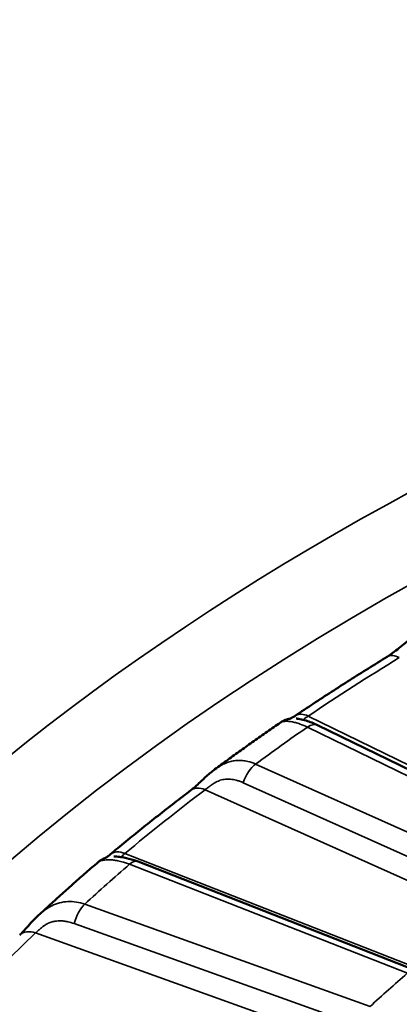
# Model space of a CAD drawing. Header units: millimetres. Extents: x 50 to 3176, y 50 to 2109.
# Tile 800 of 817: x 1908.75 to 1912.02, y 1798.07 to 1806.53. Entities that reach past the tile are written whole.
import ezdxf

# ---------------------------------------------------------------- set-up
doc = ezdxf.new("R2010")
doc.units = ezdxf.units.MM
doc.header["$LTSCALE"] = 10
doc.layers.add('Visible (ISO)', color=7, linetype='Continuous', lineweight=50)
doc.layers.add('Visible Narrow (ISO)', color=7, linetype='Continuous', lineweight=35)

msp = doc.modelspace()

# ---------------------------------------------------------------- linework, layer by layer
at = {"layer": 'Visible (ISO)'}
for p, q in [((1910.9966, 1800.4881), (1910.9966, 1800.4881)), ((1913.524, 1799.3888), (1911.3159, 1800.4652)), ((1910.4326, 1800.0859), (1910.4326, 1800.0859)), ((1912.1618, 1798.3547), (1909.7709, 1799.2919))]:
    msp.add_line(p, q, dxfattribs=at)
for centre, major_axis, ratio, start_param, end_param in [((1910.3475, 1799.7467), (-0.1206, 0.1595), 0.648978, 6.283113, 6.283184), ((1909.6588, 1799.1994), (-0.1283, 0.1535), 0.671769, 6.283183, 6.283249)]:
    msp.add_ellipse(centre, major_axis=major_axis, ratio=ratio, start_param=start_param, end_param=end_param, dxfattribs=at)
for points, knots in [([(1911.9156, 1801.0535), (1911.9276, 1801.0608), (1911.9415, 1801.0703), (1911.9709, 1801.092), (1911.9867, 1801.1045), (1912.0213, 1801.1323), (1912.0404, 1801.148), (1912.0853, 1801.1834), (1912.1116, 1801.2031), (1912.1448, 1801.2244), (1912.151, 1801.2283), (1912.1574, 1801.2321)], [0, 0, 0, 0, 0.00630874, 0.00630874, 0.01270667, 0.01270667, 0.02007124, 0.02007124, 0.0298545, 0.0298545, 0.03211299, 0.03211299, 0.03211299, 0.03211299]), ([(1911.9156, 1801.0535), (1911.8615, 1801.0204), (1911.8076, 1800.9872), (1911.7005, 1800.9204), (1911.6472, 1800.8869), (1911.5411, 1800.8195), (1911.4883, 1800.7857), (1911.3834, 1800.7177), (1911.3312, 1800.6836), (1911.2273, 1800.6151), (1911.1757, 1800.5807), (1911.1243, 1800.5461)], [3.17020649, 3.17020649, 3.17020649, 3.17020649, 3.17970491, 3.17970491, 3.18920332, 3.18920332, 3.19870174, 3.19870174, 3.20820016, 3.20820016, 3.21769857, 3.21769857, 3.21769857, 3.21769857]), ([(1910.9966, 1800.4881), (1910.9582, 1800.4617), (1910.9199, 1800.4352), (1910.8438, 1800.3821), (1910.8059, 1800.3554), (1910.7303, 1800.3019), (1910.6927, 1800.2751), (1910.6179, 1800.2213), (1910.5806, 1800.1944), (1910.5064, 1800.1403), (1910.4694, 1800.1131), (1910.4326, 1800.0859)], [3.22851187, 3.22851187, 3.22851187, 3.22851187, 3.23567775, 3.23567775, 3.24284363, 3.24284363, 3.2500095, 3.2500095, 3.25717538, 3.25717538, 3.26434126, 3.26434126, 3.26434126, 3.26434126]), ([(1910.9966, 1800.4881), (1911.0053, 1800.494), (1911.0144, 1800.4993), (1911.0332, 1800.5083), (1911.043, 1800.512), (1911.0559, 1800.5159), (1911.0591, 1800.5168), (1911.065, 1800.5182), (1911.0676, 1800.5188), (1911.0709, 1800.5195), (1911.0718, 1800.5197), (1911.0739, 1800.5201), (1911.0748, 1800.5202), (1911.0762, 1800.5205), (1911.0766, 1800.5206), (1911.0773, 1800.5207), (1911.0774, 1800.5207), (1911.0774, 1800.5207)], [0, 0, 0, 0, 0.00316618, 0.00316618, 0.00626525, 0.00626525, 0.0073138, 0.0073138, 0.00823331, 0.00823331, 0.00866919, 0.00866919, 0.00930981, 0.00930981, 0.01001457, 0.01001457, 0.01112731, 0.01112731, 0.01112731, 0.01112731]), ([(1911.0764, 1800.5205), (1911.0773, 1800.5208), (1911.0792, 1800.5214), (1911.086, 1800.5241), (1911.0912, 1800.5265), (1911.105, 1800.5339), (1911.1141, 1800.5392), (1911.1243, 1800.5461)], [0.0181024, 0.0181024, 0.0181024, 0.0181024, 0.02279337, 0.02279337, 0.02819196, 0.02819196, 0.03391507, 0.03391507, 0.03391507, 0.03391507]), ([(1911.1307, 1800.522), (1911.1307, 1800.522), (1911.1309, 1800.522), (1911.1319, 1800.5219), (1911.1329, 1800.5218), (1911.1364, 1800.5215), (1911.1393, 1800.5212), (1911.149, 1800.52), (1911.1566, 1800.5188), (1911.1806, 1800.5144), (1911.1987, 1800.5101), (1911.2483, 1800.4951), (1911.2819, 1800.4818), (1911.3159, 1800.4652)], [0.00814996, 0.00814996, 0.00814996, 0.00814996, 0.00875208, 0.00875208, 0.00975683, 0.00975683, 0.01177102, 0.01177102, 0.0157616, 0.0157616, 0.02357094, 0.02357094, 0.0361133, 0.0361133, 0.0361133, 0.0361133]), ([(1910.2268, 1799.9062), (1910.2374, 1799.9142), (1910.2499, 1799.9245), (1910.2768, 1799.9483), (1910.2916, 1799.962), (1910.3242, 1799.9927), (1910.3426, 1800.0101), (1910.3842, 1800.0475), (1910.408, 1800.0677), (1910.4326, 1800.0859)], [0, 0, 0, 0, 0.00641486, 0.00641486, 0.01299145, 0.01299145, 0.02057767, 0.02057767, 0.02982939, 0.02982939, 0.02982939, 0.02982939]), ([(1910.2268, 1799.9062), (1910.1789, 1799.87), (1910.1313, 1799.8336), (1910.0367, 1799.7606), (1909.9896, 1799.724), (1909.8962, 1799.6505), (1909.8498, 1799.6136), (1909.7575, 1799.5396), (1909.7117, 1799.5024), (1909.6207, 1799.4279), (1909.5754, 1799.3904), (1909.5305, 1799.3529)], [3.27492624, 3.27492624, 3.27492624, 3.27492624, 3.28442466, 3.28442466, 3.29392308, 3.29392308, 3.30342149, 3.30342149, 3.31291991, 3.31291991, 3.32241833, 3.32241833, 3.32241833, 3.32241833]), ([(1909.4283, 1799.2883), (1909.4357, 1799.2945), (1909.4435, 1799.3002), (1909.4582, 1799.3096), (1909.4653, 1799.3134), (1909.4741, 1799.3177), (1909.4766, 1799.3189), (1909.4807, 1799.3207), (1909.4824, 1799.3214), (1909.4848, 1799.3224), (1909.4856, 1799.3227), (1909.4872, 1799.3234), (1909.4876, 1799.3235), (1909.4892, 1799.3242), (1909.4895, 1799.3243), (1909.4935, 1799.3263), (1909.4968, 1799.3281), (1909.5086, 1799.3358), (1909.5185, 1799.3429), (1909.5305, 1799.3529)], [0.000003, 0.000003, 0.000003, 0.000003, 0.00291258, 0.00291258, 0.00537013, 0.00537013, 0.00641746, 0.00641746, 0.00750314, 0.00750314, 0.00859996, 0.00859996, 0.01040803, 0.01040803, 0.01576636, 0.01576636, 0.02164467, 0.02164467, 0.0294683, 0.0294683, 0.0294683, 0.0294683]), ([(1909.5635, 1799.3356), (1909.5635, 1799.3356), (1909.5637, 1799.3356), (1909.5648, 1799.3356), (1909.566, 1799.3356), (1909.5697, 1799.3356), (1909.5727, 1799.3355), (1909.5827, 1799.3352), (1909.5909, 1799.3348), (1909.6147, 1799.3328), (1909.6321, 1799.3306), (1909.6778, 1799.3221), (1909.7079, 1799.3142), (1909.7492, 1799.3001), (1909.76, 1799.2961), (1909.7709, 1799.2919)], [0.00848749, 0.00848749, 0.00848749, 0.00848749, 0.00915832, 0.00915832, 0.01033256, 0.01033256, 0.01231676, 0.01231676, 0.01636044, 0.01636044, 0.02344955, 0.02344955, 0.0342138, 0.0342138, 0.03797052, 0.03797052, 0.03797052, 0.03797052]), ([(1909.4283, 1799.2883), (1909.3932, 1799.2583), (1909.3583, 1799.2282), (1909.2888, 1799.1679), (1909.2542, 1799.1376), (1909.1855, 1799.077), (1909.1513, 1799.0466), (1909.0833, 1798.9856), (1909.0495, 1798.9551), (1908.9823, 1798.8938), (1908.9489, 1798.8631), (1908.9157, 1798.8323)], [3.33247862, 3.33247862, 3.33247862, 3.33247862, 3.33997036, 3.33997036, 3.3474621, 3.3474621, 3.35495383, 3.35495383, 3.36244557, 3.36244557, 3.36993731, 3.36993731, 3.36993731, 3.36993731]), ([(1908.7523, 1798.6611), (1908.7614, 1798.6696), (1908.7721, 1798.6805), (1908.7961, 1798.7061), (1908.8099, 1798.7214), (1908.8406, 1798.7555), (1908.858, 1798.7747), (1908.8889, 1798.8066), (1908.9021, 1798.8197), (1908.9157, 1798.8323)], [0, 0, 0, 0, 0.00635956, 0.00635956, 0.01326195, 0.01326195, 0.02113705, 0.02113705, 0.02670598, 0.02670598, 0.02670598, 0.02670598])]:
    msp.add_open_spline(points, degree=3, knots=knots, dxfattribs=at)
at = {"layer": 'Visible Narrow (ISO)'}
for p, q in [((1913.8763, 1799.2563), (1911.2359, 1800.5434)), ((1911.2283, 1800.4487), (1913.4364, 1799.3723)), ((1913.0657, 1799.1081), (1910.783, 1800.1313)), ((1910.3475, 1799.91), (1913.077, 1798.6865)), ((1910.6768, 1799.9706), (1912.9595, 1798.9474)), ((1912.5177, 1798.242), (1909.6588, 1799.3627)), ((1909.6979, 1799.269), (1912.0888, 1798.3317)), ((1911.768, 1798.0466), (1909.3126, 1798.9264)), ((1911.6767, 1797.8799), (1909.2212, 1798.7598)), ((1908.8899, 1798.6792), (1911.7261, 1797.6629))]:
    msp.add_line(p, q, dxfattribs=at)
msp.add_ellipse((1929.9581, 1791.4292), major_axis=(-26.1573, 0), ratio=0.57735, dxfattribs=at)
for centre, major_axis, ratio, start_param, end_param in [((1929.9581, 1791.0316), (25.6575, 0), 0.57735, 6.264668, 9.443295), ((1929.9581, 1791.2659), (24.6727, 0), 0.57735, 2.384808, 2.4323), ((1912.0199, 1800.8828), (-0.1043, 0.1706), 0.593632, 5.483063, 6.283185), ((1911.2359, 1800.3801), (-0.1116, 0.1659), 0.619576, 5.456725, 6.283223), ((1929.9581, 1791.4292), (24.3898, 0), 0.57735, 2.44641, 2.475419), ((1911.2283, 1800.2854), (0.0876, 0.1798), 0.526742, 0, 0.746693), ((1910.783, 1799.968), (-0.0818, -0.1825), 0.500717, 3.871749, 4.918947), ((1929.9581, 1791.2659), (24.6727, 0), 0.57735, 2.489528, 2.53702), ((1910.3475, 1799.7467), (-0.1206, 0.1595), 0.648978, 5.421614, 6.283114), ((1909.6588, 1799.1994), (-0.1282, 0.1535), 0.671769, 5.389475, 6.283185), ((1929.9581, 1791.4292), (24.3898, 0), 0.57735, 2.551129, 2.580139), ((1909.6979, 1799.1057), (0.073, 0.1862), 0.458644, 0, 0.707211), ((1909.3126, 1798.7631), (0.0675, 0.1883), 0.430577, 0.69408, 1.741278), ((1929.9581, 1791.2659), (-24.6727, 0), 0.57735, 5.73584, 6.83053), ((1908.8899, 1798.5159), (-0.1375, 0.1452), 0.697214, 5.346861, 6.283097), ((1929.9581, 1791.4292), (-21.5, 0), 0.57735, 5.693529, 5.720924)]:
    msp.add_ellipse(centre, major_axis=major_axis, ratio=ratio, start_param=start_param, end_param=end_param, dxfattribs=at)
for points, knots in [([(1910.9966, 1800.4881), (1910.9974, 1800.4887), (1910.9984, 1800.4892), (1911.0027, 1800.4916), (1911.0071, 1800.4933), (1911.0155, 1800.4956), (1911.0191, 1800.4963), (1911.0296, 1800.498), (1911.0372, 1800.4986), (1911.0503, 1800.4988), (1911.0552, 1800.4987), (1911.0704, 1800.4979), (1911.0815, 1800.4966), (1911.0985, 1800.4938), (1911.1036, 1800.4928), (1911.1207, 1800.4891), (1911.133, 1800.4858), (1911.1524, 1800.4798), (1911.1592, 1800.4775), (1911.186, 1800.4679), (1911.2069, 1800.4591), (1911.2283, 1800.4487)], [0.5278712, 0.5278712, 0.5278712, 0.5278712, 0.5454545, 0.5454545, 0.6018042, 0.6018042, 0.6363636, 0.6363636, 0.6951463, 0.6951463, 0.7272727, 0.7272727, 0.7910581, 0.7910581, 0.8181818, 0.8181818, 0.8780567, 0.8780567, 0.9090909, 0.9090909, 1, 1, 1, 1]), ([(1911.1909, 1800.5117), (1911.1915, 1800.5127), (1911.1925, 1800.5138), (1911.1939, 1800.515), (1911.194, 1800.5151), (1911.1959, 1800.5167), (1911.1981, 1800.5183), (1911.2014, 1800.5205), (1911.2021, 1800.521), (1911.2056, 1800.5235), (1911.2089, 1800.5257), (1911.2137, 1800.5289), (1911.2149, 1800.5297), (1911.2201, 1800.5332), (1911.2245, 1800.5361), (1911.2315, 1800.5406), (1911.2337, 1800.542), (1911.2359, 1800.5434)], [0.6788648, 0.6788648, 0.6788648, 0.6788648, 0.7307498, 0.7307498, 0.735254, 0.735254, 0.8, 0.8, 0.8162204, 0.8162204, 0.8831343, 0.8831343, 0.9031628, 0.9031628, 0.9713374, 0.9713374, 1, 1, 1, 1]), ([(1910.783, 1800.1313), (1910.7609, 1800.1412), (1910.7383, 1800.1489), (1910.7002, 1800.1576), (1910.6848, 1800.16), (1910.6619, 1800.1619), (1910.6543, 1800.1623), (1910.6305, 1800.1625), (1910.6143, 1800.1614), (1910.5919, 1800.158), (1910.5854, 1800.1568), (1910.5648, 1800.1524), (1910.5507, 1800.1484), (1910.5292, 1800.1406), (1910.5215, 1800.1375), (1910.5007, 1800.1282), (1910.4878, 1800.1215), (1910.4677, 1800.1097), (1910.4603, 1800.1051), (1910.4461, 1800.0956), (1910.4393, 1800.0908), (1910.4326, 1800.0859)], [0, 0, 0, 0, 0.0909091, 0.0909091, 0.1517786, 0.1517786, 0.1818182, 0.1818182, 0.2465761, 0.2465761, 0.2727273, 0.2727273, 0.3309788, 0.3309788, 0.3636364, 0.3636364, 0.420532, 0.420532, 0.4545455, 0.4545455, 0.4867708, 0.4867708, 0.4867708, 0.4867708]), ([(1910.6768, 1799.9706), (1910.6657, 1799.9753), (1910.6548, 1799.9794), (1910.6347, 1799.9864), (1910.6254, 1799.9892), (1910.6083, 1799.9938), (1910.6005, 1799.9956), (1910.5921, 1799.9973), (1910.5912, 1799.9974), (1910.5825, 1799.999), (1910.575, 1800.0001), (1910.5663, 1800.0008), (1910.5649, 1800.001), (1910.5567, 1800.0015), (1910.55, 1800.0017), (1910.5401, 1800.0015), (1910.5369, 1800.0014), (1910.5301, 1800.001), (1910.5265, 1800.0006), (1910.516, 1799.9994), (1910.509, 1799.9983), (1910.4943, 1799.9954), (1910.4867, 1799.9935), (1910.4769, 1799.9904), (1910.4745, 1799.9897), (1910.4657, 1799.9866), (1910.4594, 1799.984), (1910.4511, 1799.9802), (1910.4489, 1799.9792), (1910.4395, 1799.9746), (1910.4325, 1799.9706), (1910.4196, 1799.9626), (1910.4137, 1799.9587), (1910.4032, 1799.9515), (1910.3986, 1799.9482), (1910.3937, 1799.9447), (1910.3933, 1799.9445), (1910.3884, 1799.941), (1910.384, 1799.9378), (1910.3757, 1799.9317), (1910.3718, 1799.9288), (1910.3643, 1799.9232), (1910.3607, 1799.9205), (1910.3539, 1799.9152), (1910.3506, 1799.9126), (1910.3475, 1799.91)], [0, 0, 0, 0, 0.0731458, 0.0731458, 0.1400411, 0.1400411, 0.2, 0.2, 0.2070436, 0.2070436, 0.2698271, 0.2698271, 0.2818221, 0.2818221, 0.3404761, 0.3404761, 0.368723, 0.368723, 0.4, 0.4, 0.4594717, 0.4594717, 0.5237071, 0.5237071, 0.5438326, 0.5438326, 0.6, 0.6, 0.6193872, 0.6193872, 0.6874645, 0.6874645, 0.7484728, 0.7484728, 0.8, 0.8, 0.8039097, 0.8039097, 0.855517, 0.855517, 0.9045181, 0.9045181, 0.952104, 0.952104, 0.9999999, 0.9999999, 0.9999999, 0.9999999]), ([(1909.4283, 1799.2882), (1909.4298, 1799.2895), (1909.4317, 1799.2909), (1909.4358, 1799.2932), (1909.4378, 1799.2943), (1909.4447, 1799.2974), (1909.4502, 1799.2994), (1909.4606, 1799.3022), (1909.4649, 1799.3032), (1909.4775, 1799.3056), (1909.4863, 1799.3067), (1909.5014, 1799.3077), (1909.507, 1799.308), (1909.5243, 1799.3081), (1909.5368, 1799.3076), (1909.5557, 1799.3058), (1909.5615, 1799.3051), (1909.5804, 1799.3025), (1909.594, 1799.3), (1909.6153, 1799.2952), (1909.6227, 1799.2934), (1909.6521, 1799.2855), (1909.6747, 1799.278), (1909.6979, 1799.269)], [0.4809877, 0.4809877, 0.4809877, 0.4809877, 0.5171263, 0.5171263, 0.5454545, 0.5454545, 0.6018042, 0.6018042, 0.6363636, 0.6363636, 0.6951463, 0.6951463, 0.7272727, 0.7272727, 0.7910581, 0.7910581, 0.8181818, 0.8181818, 0.8780567, 0.8780567, 0.9090909, 0.9090909, 1, 1, 1, 1]), ([(1909.6246, 1799.3313), (1909.6247, 1799.3315), (1909.6248, 1799.3317), (1909.625, 1799.332), (1909.6251, 1799.3321), (1909.6262, 1799.3338), (1909.6277, 1799.3355), (1909.6301, 1799.3379), (1909.6306, 1799.3384), (1909.6333, 1799.3411), (1909.6359, 1799.3435), (1909.6398, 1799.347), (1909.6408, 1799.3478), (1909.6451, 1799.3516), (1909.6489, 1799.3548), (1909.6549, 1799.3597), (1909.6568, 1799.3612), (1909.6588, 1799.3627)], [0.7220967, 0.7220967, 0.7220967, 0.7220967, 0.7307498, 0.7307498, 0.735254, 0.735254, 0.8, 0.8, 0.8162204, 0.8162204, 0.8831343, 0.8831343, 0.9031628, 0.9031628, 0.9713374, 0.9713374, 1, 1, 1, 1]), ([(1909.3126, 1798.9264), (1909.2888, 1798.9349), (1909.2405, 1798.9474), (1909.167, 1798.9515), (1909.0954, 1798.9403), (1909.0275, 1798.9144), (1908.9669, 1798.8768), (1908.9316, 1798.847), (1908.9157, 1798.8323)], [0, 0, 0, 0, 0.0909091, 0.1818182, 0.2727273, 0.3636364, 0.4545455, 0.5379564, 0.5379564, 0.5379564, 0.5379564]), ([(1909.2212, 1798.7598), (1909.2024, 1798.766), (1909.1844, 1798.771), (1909.155, 1798.7775), (1909.1431, 1798.7796), (1909.1199, 1798.7825), (1909.1088, 1798.7832), (1909.0882, 1798.7832), (1909.0787, 1798.7826), (1909.0657, 1798.7809), (1909.0621, 1798.7804), (1909.0466, 1798.7777), (1909.0344, 1798.7748), (1909.0116, 1798.7674), (1909.0009, 1798.7631), (1908.9899, 1798.7576), (1908.989, 1798.7571), (1908.9804, 1798.7526), (1908.9732, 1798.7482), (1908.9596, 1798.7391), (1908.9533, 1798.7343), (1908.9418, 1798.7254), (1908.9366, 1798.7211), (1908.9234, 1798.7101), (1908.9157, 1798.7035), (1908.9017, 1798.6909), (1908.8954, 1798.6849), (1908.8899, 1798.6792)], [0, 0, 0, 0, 0.1152204, 0.1152204, 0.2, 0.2, 0.2895075, 0.2895075, 0.3699668, 0.3699668, 0.4, 0.4, 0.5, 0.5, 0.5912261, 0.5912261, 0.6, 0.6, 0.670507, 0.670507, 0.7386831, 0.7386831, 0.8, 0.8, 0.9, 0.9, 1, 1, 1, 1])]:
    msp.add_open_spline(points, degree=3, knots=knots, dxfattribs=at)

doc.saveas('drawing.dxf')
